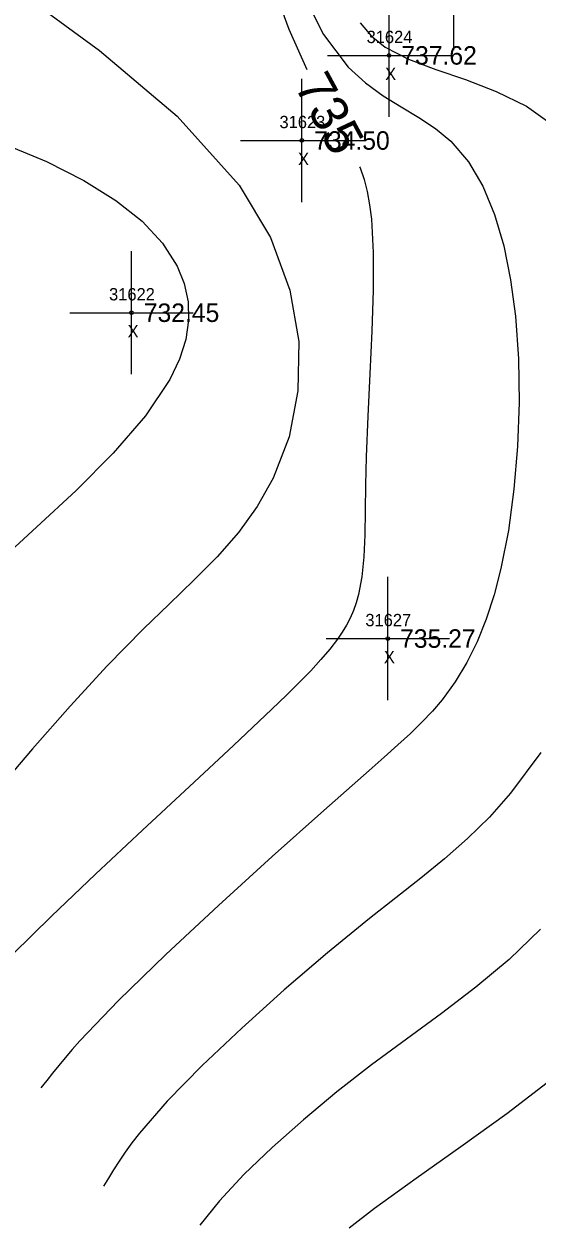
# Model space of a CAD drawing. Extents: x 1376587 to 1378239, y 1000335 to 1003031.
# Drawn here: x 1377748.2 to 1377789.9, y 1000794.1 to 1000891.4 of the extents above; entities that cross this region are included whole.
import ezdxf

# ---------------------------------------------------------------- set-up
doc = ezdxf.new("R2010")
doc.units = 0
for name, color, linetype in [('RD_DTM_Major1', 7, 'Continuous'), ('RD_DTM_Major1_Lbl', 7, 'Continuous'), ('RD_DTM_Minor1', 7, 'Continuous'), ('RD_EX_Misc', 7, 'Continuous'), ('RD_EX_Misc_txCode', 7, 'Continuous'), ('RD_EX_TX_Misc_ELEV', 7, 'Continuous'), ('RD_SMD_Locator', 7, 'Continuous')]:
    doc.layers.add(name, color=color, linetype=linetype)

msp = doc.modelspace()

# ---------------------------------------------------------------- linework, layer by layer
at = {"layer": 'RD_DTM_Major1'}
for points in [[(1377767.598, 1000896.709), (1377769.719, 1000890.941), (1377771.189, 1000887.665)], [(1377775.47, 1000879.763), (1377775.507, 1000879.679), (1377775.827, 1000878.754), (1377776.086, 1000877.766), (1377776.286, 1000876.693), (1377776.432, 1000875.511), (1377776.575, 1000872.823), (1377776.568, 1000869.752), (1377776.458, 1000866.427), (1377776.294, 1000862.979), (1377776.126, 1000859.538), (1377776.001, 1000856.235), (1377775.957, 1000853.967), (1377775.931, 1000851.85), (1377775.893, 1000849.893), (1377775.811, 1000848.103), (1377775.654, 1000846.487), (1377775.392, 1000845.055), (1377775.203, 1000844.379), (1377774.976, 1000843.746), (1377774.71, 1000843.145), (1377774.406, 1000842.567), (1377774.061, 1000842.002), (1377773.677, 1000841.441), (1377773.049, 1000840.621), (1377772.328, 1000839.77), (1377771.505, 1000838.874), (1377770.571, 1000837.914), (1377769.518, 1000836.874), (1377768.338, 1000835.737), (1377765.223, 1000832.8), (1377761.648, 1000829.469), (1377757.84, 1000825.928), (1377754.027, 1000822.358), (1377750.439, 1000818.941), (1377747.304, 1000815.859)]]:
    msp.add_lwpolyline(points, dxfattribs=at)
at = {"layer": 'RD_DTM_Minor1'}
for points in [[(1377747.587, 1000894.157), (1377754.35, 1000889.219), (1377760.637, 1000883.892), (1377765.688, 1000878.271), (1377768.236, 1000874.022), (1377769.812, 1000869.76), (1377770.519, 1000865.581), (1377770.461, 1000861.58), (1377769.74, 1000857.85), (1377768.459, 1000854.487), (1377767.157, 1000852.189), (1377765.623, 1000850.092), (1377763.894, 1000848.124), (1377762.01, 1000846.212), (1377760.007, 1000844.285), (1377757.924, 1000842.271), (1377754.975, 1000839.256), (1377751.959, 1000835.988), (1377748.889, 1000832.518), (1377745.779, 1000828.896)], [(1377770.892, 1000893.774), (1377772.549, 1000890.519), (1377774.553, 1000887.861), (1377775.938, 1000886.582), (1377777.38, 1000885.535), (1377778.839, 1000884.628), (1377780.272, 1000883.772), (1377781.636, 1000882.874), (1377782.89, 1000881.844), (1377784.311, 1000880.188), (1377785.488, 1000878.193), (1377786.44, 1000875.9), (1377787.184, 1000873.352), (1377787.738, 1000870.591), (1377788.121, 1000867.659), (1377788.366, 1000864.192), (1377788.423, 1000860.639), (1377788.301, 1000857.08), (1377788.009, 1000853.595), (1377787.555, 1000850.262), (1377786.95, 1000847.161), (1377786.397, 1000845.022), (1377785.756, 1000843.046), (1377785.02, 1000841.221), (1377784.182, 1000839.533), (1377783.234, 1000837.97), (1377782.17, 1000836.519), (1377781.384, 1000835.597), (1377780.532, 1000834.694), (1377779.604, 1000833.786), (1377778.588, 1000832.848), (1377777.476, 1000831.854), (1377776.256, 1000830.78), (1377772.566, 1000827.526), (1377768.377, 1000823.791), (1377763.995, 1000819.814), (1377759.725, 1000815.833), (1377755.874, 1000812.088), (1377752.747, 1000808.818), (1377752.127, 1000808.118), (1377751.558, 1000807.453), (1377751.03, 1000806.816), (1377750.532, 1000806.201), (1377750.055, 1000805.6), (1377749.588, 1000805.006)], [(1377775.519, 1000891.449), (1377776.401, 1000890.411), (1377777.553, 1000889.49), (1377779.435, 1000888.508), (1377781.649, 1000887.673), (1377784.069, 1000886.848), (1377786.566, 1000885.897), (1377789.015, 1000884.684), (1377791.288, 1000883.073)], [(1377746.573, 1000881.631), (1377750.043, 1000880.191), (1377753.076, 1000878.664), (1377755.663, 1000877.05), (1377757.795, 1000875.352), (1377759.463, 1000873.571), (1377760.658, 1000871.707), (1377761.229, 1000870.288), (1377761.536, 1000868.824), (1377761.576, 1000867.316), (1377761.345, 1000865.762), (1377760.838, 1000864.162), (1377760.053, 1000862.514), (1377758.066, 1000859.567), (1377755.454, 1000856.542), (1377752.434, 1000853.501), (1377749.225, 1000850.51), (1377746.043, 1000847.631)], [(1377790.197, 1000832.222), (1377787.736, 1000828.92), (1377786.013, 1000826.988), (1377784.23, 1000825.24), (1377782.376, 1000823.611), (1377780.439, 1000822.03), (1377778.406, 1000820.431), (1377776.265, 1000818.746), (1377772.857, 1000815.963), (1377769.347, 1000812.961), (1377765.898, 1000809.868), (1377762.677, 1000806.812), (1377759.85, 1000803.922), (1377757.583, 1000801.327), (1377756.967, 1000800.534), (1377756.42, 1000799.782), (1377755.929, 1000799.062), (1377755.48, 1000798.367), (1377755.059, 1000797.688), (1377754.652, 1000797.017)], [(1377790.177, 1000817.89), (1377787.622, 1000815.437), (1377784.924, 1000813.18), (1377782.13, 1000811.049), (1377779.288, 1000808.971), (1377776.447, 1000806.875), (1377773.616, 1000804.675), (1377770.9, 1000802.427), (1377768.364, 1000800.177), (1377766.072, 1000797.969), (1377764.089, 1000795.849), (1377762.479, 1000793.861)], [(1377791.048, 1000805.678), (1377787.42, 1000802.889), (1377783.701, 1000800.21), (1377780.065, 1000797.647), (1377776.686, 1000795.204), (1377774.614, 1000793.613)]]:
    msp.add_lwpolyline(points, dxfattribs=at)
at = {"layer": 'RD_EX_Misc'}
for p, q in [((1377783.131, 1000889.241), (1377783.131, 1000899.241)), ((1377777.858, 1000883.817), (1377777.858, 1000893.817)), ((1377772.858, 1000888.817), (1377782.858, 1000888.817)), ((1377770.781, 1000876.91), (1377770.781, 1000886.91)), ((1377765.781, 1000881.91), (1377775.781, 1000881.91)), ((1377756.937, 1000862.93), (1377756.937, 1000872.93)), ((1377751.937, 1000867.93), (1377761.937, 1000867.93)), ((1377777.758, 1000836.482), (1377777.758, 1000846.482)), ((1377772.758, 1000841.482), (1377782.758, 1000841.482))]:
    msp.add_line(p, q, dxfattribs=at)
at = {"layer": 'RD_SMD_Locator'}
for centre in [(1377777.858, 1000888.817), (1377770.781, 1000881.91), (1377756.937, 1000867.93), (1377777.758, 1000841.482)]:
    msp.add_circle(centre, 0.15, dxfattribs=at)

# ---------------------------------------------------------------- texts
at = {"layer": 'RD_DTM_Major1_Lbl'}
msp.add_text('735', height=3, rotation=298.4512, dxfattribs=at).set_placement((1377770.135, 1000886.361))
at = {"layer": 'RD_EX_Misc_txCode'}
for s, p in [('31624', (1377776.039, 1000889.817)), ('X', (1377777.543, 1000886.817)), ('31623', (1377768.962, 1000882.91)), ('X', (1377770.466, 1000879.91)), ('31622', (1377755.118, 1000868.93)), ('X', (1377756.622, 1000865.93)), ('31627', (1377775.939, 1000842.482)), ('X', (1377777.443, 1000839.482))]:
    msp.add_text(s, height=1, dxfattribs=at).set_placement(p)
at = {"layer": 'RD_EX_TX_Misc_ELEV'}
for s, p in [('737.62', (1377778.858, 1000888.067)), ('734.50', (1377771.781, 1000881.16)), ('732.45', (1377757.937, 1000867.18)), ('735.27', (1377778.758, 1000840.732))]:
    msp.add_text(s, height=1.5, dxfattribs=at).set_placement(p)

doc.saveas('drawing.dxf')
